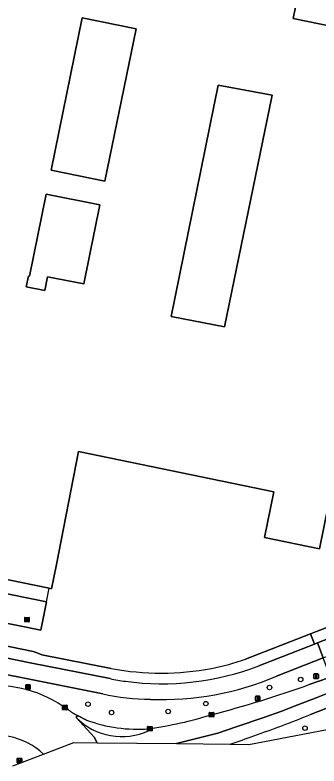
# Model space of a CAD drawing. Extents: x 157692 to 159674, y 381452 to 383291.
# Drawn here: x 158848.6 to 158914.9, y 382038.2 to 382202.1 of the extents above; entities that cross this region are included whole.
import ezdxf

# ---------------------------------------------------------------- set-up
doc = ezdxf.new("R2010")
doc.units = 0
for name, color, linetype in [('IMGEO_Berm_groen', 7, 'Continuous'), ('IMGEO_Boom', 7, 'Continuous'), ('IMGEO_Erf', 7, 'Continuous'), ('IMGEO_Fietspad_gesloten', 7, 'Continuous'), ('IMGEO_Hek', 7, 'Continuous'), ('IMGEO_Kolk', 7, 'Continuous'), ('IMGEO_Lichtmast', 7, 'Continuous'), ('IMGEO_Pand', 7, 'Continuous'), ('IMGEO_Rijbaan_lokaal_open', 7, 'Continuous'), ('IMGEO_Rijbaan_regionaal_open', 7, 'Continuous'), ('IMGEO_Rioolput', 7, 'Continuous'), ('IMGEO_Verkeersbordpaal', 7, 'Continuous'), ('IMGEO_Verkeerseiland_gesloten', 7, 'Continuous'), ('IMGEO_Voetpad_open', 7, 'Continuous')]:
    doc.layers.add(name, color=color, linetype=linetype)

msp = doc.modelspace()

# ---------------------------------------------------------------- linework, layer by layer
at = {"layer": 'IMGEO_Berm_groen'}
for points in [[(158989.52, 382079.43), (158913.02, 382049.43)], [(158867.68, 382053.92), (158828.67, 382061.74)], [(158917.18, 382058.12), (158915.79, 382061.82), (158905.62, 382057.79)], [(158912.74, 382055.96), (158916.92, 382057.47)], [(158859.05, 382051.21), (158860.16, 382050.49)], [(158862.18, 382049.24), (158864.18, 382048.21)], [(158895.51, 382042.95), (158899.56, 382042.9), (158920.04, 382046.84)]]:
    msp.add_lwpolyline(points, dxfattribs=at)
for centre, radius, start, end in [((158880.47, 382117.26), 64.57, 267.881, 292.9238), ((158827.77, 382293.89), 252.65, 284.593, 289.6529), ((158844.4, 382029.6), 26.11, 55.8509, 99.4078), ((158878.81, 382105.59), 52.85, 257.8396, 269.2143), ((158866.84, 382058.98), 10.8, 231.8196, 244.4307), ((158864.06, 382139.11), 93.8, 278.3894, 286.9582), ((158803.58, 382321.8), 293.54, 289.3186, 291.8902), ((158875.3, 382078.29), 32.07, 249.7059, 274.3804), ((158814.15, 382278.94), 249.63, 289.0225, 290.2844)]:
    msp.add_arc(centre, radius, start, end, dxfattribs=at)
at = {"layer": 'IMGEO_Boom'}
for centre in [(158910.88, 382057.06), (158904.07, 382055.33), (158864.47, 382051.68), (158890.17, 382051.81), (158869.62, 382049.85), (158881.97, 382050.1), (158911.82, 382046.46)]:
    msp.add_circle(centre, 0.489, dxfattribs=at)
at = {"layer": 'IMGEO_Erf'}
for points in [[(158912.32, 382216.31), (158909.26, 382201.39), (158917.77, 382199.64), (158918.17, 382201.61), (158951.87, 382194.71), (158950.93, 382190.12), (158951.66, 382189.97), (158950.88, 382186.15), (158955.95, 382185.11), (158954.93, 382180.14), (158956.72, 382179.78), (158945.46, 382124.88), (158944.46, 382119.98), (158930.47, 382122.85), (158924.57, 382094.09), (158917.05, 382095.63), (158914.99, 382085.59), (158903.01, 382088.04), (158905, 382098.05), (158862.37, 382106.84), (158857.53, 382081.78), (158856.53, 382076.88), (158856.02, 382076.98), (158832.53, 382081.79)], [(158898.86, 382061.48), (158913.01, 382067.03), (158934.38, 382075.37), (158987.38, 382096.23)], [(158832.16, 382078.78), (158855.44, 382074.01), (158854.17, 382067.85), (158829.39, 382072.88)], [(158828.41, 382068.1), (158852.52, 382063.16), (158853.15, 382062.93), (158854.4, 382062.47), (158869.56, 382059.46)]]:
    msp.add_lwpolyline(points, dxfattribs=at)
for points in [[(158874.97, 382199.14), (158863.2, 382201.49), (158856.44, 382168.27), (158868.14, 382165.84)], [(158904.67, 382184.6), (158892.91, 382186.83), (158882.59, 382136.28), (158894.27, 382134.03)], [(158867.08, 382160.67), (158855.38, 382163.05), (158851.72, 382145.09), (158851.46, 382145.14), (158851.01, 382142.82), (158855.05, 382142.01), (158855.66, 382145.01), (158863.54, 382143.44)]]:
    msp.add_lwpolyline(points, close=True, dxfattribs=at)
for centre, radius, start, end in [((158879.81, 382117.15), 58.83, 281.415, 288.8841), ((158880.45, 382119.24), 60.77, 259.6751, 280.4348)]:
    msp.add_arc(centre, radius, start, end, dxfattribs=at)
at = {"layer": 'IMGEO_Fietspad_gesloten'}
for points in [[(158988.4, 382094.04), (158935.25, 382073.15), (158914.53, 382065.05), (158915.79, 382061.82), (158935.67, 382069.57)], [(158869.29, 382057.26), (158852.2, 382060.63), (158828, 382065.62), (158827.32, 382065.96), (158816.82, 382072), (158815.07, 382068.93), (158822.03, 382064.94)], [(158905.62, 382057.79), (158915.79, 382061.82), (158914.53, 382065.05), (158913.89, 382064.8), (158901.77, 382060.07)], [(158828.67, 382061.74), (158867.68, 382053.92)]]:
    msp.add_lwpolyline(points, dxfattribs=at)
for centre, radius, start, end in [((158880.65, 382114.7), 58.56, 262.1343, 291.1312), ((158880.47, 382117.26), 64.57, 267.881, 292.9238), ((158875.8, 382085.2), 28.69, 256.8946, 263.6816), ((158878.81, 382105.59), 52.85, 257.8396, 269.2143)]:
    msp.add_arc(centre, radius, start, end, dxfattribs=at)
at = {"layer": 'IMGEO_Hek'}
msp.add_lwpolyline([(158855.44, 382074.01), (158856.02, 382076.98)], dxfattribs=at)
at = {"layer": 'IMGEO_Kolk'}
for p, q in [((158850.66, 382069.71), (158850.66, 382070.57)), ((158850.73, 382070.64), (158851.58, 382070.64)), ((158851.66, 382070.57), (158851.66, 382069.71)), ((158851.58, 382069.64), (158850.73, 382069.64)), ((158850.92, 382070.13), (158850.92, 382070.15)), ((158850.96, 382070.18), (158851.36, 382070.18)), ((158851.35, 382070.1), (158850.96, 382070.1)), ((158851.17, 382069.86), (158851.14, 382069.86)), ((158851.15, 382070.42), (158851.17, 382070.42)), ((158851.4, 382070.15), (158851.4, 382070.13)), ((158858.94, 382050.53), (158858.94, 382051.39)), ((158859.02, 382051.46), (158859.87, 382051.46)), ((158859.2, 382050.95), (158859.2, 382050.97)), ((158859.24, 382051), (158859.64, 382051)), ((158859.64, 382050.92), (158859.24, 382050.92)), ((158859.43, 382051.24), (158859.45, 382051.24)), ((158859.68, 382050.97), (158859.68, 382050.95)), ((158859.94, 382051.39), (158859.94, 382050.53)), ((158859.87, 382050.46), (158859.02, 382050.46)), ((158859.45, 382050.68), (158859.43, 382050.68)), ((158890.92, 382048.96), (158890.92, 382049.81)), ((158890.99, 382049.89), (158891.85, 382049.89)), ((158891.18, 382049.38), (158891.18, 382049.39)), ((158891.22, 382049.43), (158891.62, 382049.43)), ((158891.62, 382049.34), (158891.22, 382049.34)), ((158891.41, 382049.67), (158891.43, 382049.67)), ((158891.66, 382049.39), (158891.66, 382049.38)), ((158891.92, 382049.81), (158891.92, 382048.96)), ((158891.85, 382048.89), (158890.99, 382048.89)), ((158891.43, 382049.11), (158891.41, 382049.11)), ((158877.44, 382045.9), (158877.44, 382046.76)), ((158877.52, 382046.83), (158878.37, 382046.83)), ((158877.7, 382046.32), (158877.7, 382046.34)), ((158878.14, 382046.29), (158877.74, 382046.29)), ((158877.75, 382046.37), (158878.14, 382046.37)), ((158877.93, 382046.61), (158877.96, 382046.61)), ((158877.95, 382046.05), (158877.93, 382046.05)), ((158878.19, 382046.34), (158878.19, 382046.32)), ((158878.44, 382046.76), (158878.44, 382045.9)), ((158878.37, 382045.83), (158877.52, 382045.83))]:
    msp.add_line(p, q, dxfattribs=at)
for points in [[(158850.66, 382069.71), (158850.66, 382070.57)], [(158850.73, 382070.64), (158851.58, 382070.64)], [(158851.66, 382070.57), (158851.66, 382069.71)], [(158851.58, 382069.64), (158850.73, 382069.64)], [(158858.94, 382050.53), (158858.94, 382051.39)], [(158859.02, 382051.46), (158859.87, 382051.46)], [(158859.94, 382051.39), (158859.94, 382050.53)], [(158859.87, 382050.46), (158859.02, 382050.46)], [(158890.92, 382048.96), (158890.92, 382049.81)], [(158890.99, 382049.89), (158891.85, 382049.89)], [(158891.92, 382049.81), (158891.92, 382048.96)], [(158891.85, 382048.89), (158890.99, 382048.89)], [(158877.44, 382045.9), (158877.44, 382046.76)], [(158877.52, 382046.83), (158878.37, 382046.83)], [(158878.44, 382046.76), (158878.44, 382045.9)], [(158878.37, 382045.83), (158877.52, 382045.83)]]:
    msp.add_lwpolyline(points, dxfattribs=at)
for centre, radius, start, end in [((158850.73, 382070.57), 0.0765, 91.552, 178.448), ((158850.73, 382070.57), 0.0765, 91.552, 178.448), ((158851.58, 382070.57), 0.0765, 1.552, 88.448), ((158851.58, 382070.57), 0.0765, 1.552, 88.448), ((158850.73, 382069.72), 0.0765, 181.552, 268.448), ((158850.73, 382069.72), 0.0765, 181.552, 268.448), ((158850.96, 382070.14), 0.0403, 85.8775, 175.7526), ((158850.95, 382070.13), 0.0366, 178.938, 274.7102), ((158851.36, 382070.14), 0.043, 264.8664, 352.4533), ((158851.36, 382070.15), 0.0386, 1.7309, 96.639), ((158851.58, 382069.72), 0.0765, 271.552, 358.448), ((158851.58, 382069.72), 0.0765, 271.552, 358.448), ((158859.02, 382051.38), 0.0765, 91.552, 178.448), ((158859.02, 382051.38), 0.0765, 91.552, 178.448), ((158859.24, 382050.96), 0.0403, 85.8775, 175.7526), ((158859.24, 382050.95), 0.0366, 178.938, 274.7102), ((158859.65, 382050.96), 0.0386, 1.7309, 96.639), ((158859.64, 382050.96), 0.043, 264.8664, 352.4533), ((158859.87, 382051.38), 0.0765, 1.552, 88.448), ((158859.87, 382051.38), 0.0765, 1.552, 88.448), ((158859.02, 382050.53), 0.0765, 181.552, 268.448), ((158859.02, 382050.53), 0.0765, 181.552, 268.448), ((158859.87, 382050.53), 0.0765, 271.552, 358.448), ((158859.87, 382050.53), 0.0765, 271.552, 358.448), ((158891, 382049.81), 0.0765, 91.552, 178.448), ((158891, 382049.81), 0.0765, 91.552, 178.448), ((158891.22, 382049.39), 0.0403, 85.8775, 175.7526), ((158891.22, 382049.38), 0.0366, 178.938, 274.7102), ((158891.62, 382049.39), 0.0386, 1.7309, 96.639), ((158891.62, 382049.39), 0.043, 264.8664, 352.4533), ((158891.84, 382049.81), 0.0765, 1.552, 88.448), ((158891.84, 382049.81), 0.0765, 1.552, 88.448), ((158891, 382048.96), 0.0765, 181.552, 268.448), ((158891, 382048.96), 0.0765, 181.552, 268.448), ((158891.84, 382048.96), 0.0765, 271.552, 358.448), ((158891.84, 382048.96), 0.0765, 271.552, 358.448), ((158877.52, 382046.75), 0.0765, 91.552, 178.448), ((158877.52, 382046.75), 0.0765, 91.552, 178.448), ((158877.52, 382045.9), 0.0765, 181.552, 268.448), ((158877.52, 382045.9), 0.0765, 181.552, 268.448), ((158877.74, 382046.33), 0.0403, 85.8775, 175.7526), ((158877.74, 382046.32), 0.0366, 178.938, 274.7102), ((158878.15, 382046.33), 0.0386, 1.7309, 96.639), ((158878.14, 382046.33), 0.043, 264.8664, 352.4533), ((158878.37, 382046.75), 0.0765, 1.552, 88.448), ((158878.37, 382046.75), 0.0765, 1.552, 88.448), ((158878.37, 382045.9), 0.0765, 271.552, 358.448), ((158878.37, 382045.9), 0.0765, 271.552, 358.448)]:
    msp.add_arc(centre, radius, start, end, dxfattribs=at)
for centre, major_axis, ratio, start_param, end_param in [((158851.14, 382070.14), (-0.387, 0.002), 0.722429, 4.712389, 7.853982), ((158851.17, 382070.14), (-0.39, 0.002), 0.717154, 1.570796, 4.712389), ((158859.43, 382050.96), (-0.387, 0.002), 0.722429, 4.712389, 7.853982), ((158859.45, 382050.96), (-0.39, 0.002), 0.717154, 1.570796, 4.712389), ((158891.41, 382049.39), (-0.387, 0.002), 0.722429, 4.712389, 7.853982), ((158891.43, 382049.39), (-0.39, 0.002), 0.717154, 1.570796, 4.712389), ((158877.93, 382046.33), (-0.387, 0.002), 0.722429, 4.712389, 7.853982), ((158877.95, 382046.33), (-0.39, 0.002), 0.717154, 1.570796, 4.712389)]:
    msp.add_ellipse(centre, major_axis=major_axis, ratio=ratio, start_param=start_param, end_param=end_param, dxfattribs=at)
at = {"layer": 'IMGEO_Lichtmast'}
for p, q in [((158850.89, 382055), (158850.89, 382055.8)), ((158850.89, 382055.8), (158850.89, 382055)), ((158850.99, 382055.9), (158851.78, 382055.9)), ((158851.78, 382055.9), (158850.99, 382055.9)), ((158851.88, 382055.8), (158851.88, 382055)), ((158851.88, 382055), (158851.88, 382055.8)), ((158851.78, 382054.9), (158850.99, 382054.9)), ((158850.99, 382054.9), (158851.78, 382054.9)), ((158901.01, 382052.5), (158901.01, 382053.3)), ((158901.01, 382053.3), (158901.01, 382052.5)), ((158901.11, 382053.4), (158901.9, 382053.4)), ((158901.9, 382053.4), (158901.11, 382053.4)), ((158902, 382053.3), (158902, 382052.5)), ((158902, 382052.5), (158902, 382053.3)), ((158901.9, 382052.4), (158901.11, 382052.4)), ((158901.11, 382052.4), (158901.9, 382052.4))]:
    msp.add_line(p, q, dxfattribs=at)
for points in [[(158851.31, 382055.78), (158851.46, 382055.78), (158851.46, 382055.03), (158851.31, 382055.03), (158851.31, 382055.78)], [(158901.43, 382053.28), (158901.58, 382053.28), (158901.58, 382052.53), (158901.43, 382052.53), (158901.43, 382053.28)]]:
    msp.add_lwpolyline(points, dxfattribs=at)
for centre, start, end in [((158850.99, 382055.8), 90, 180), ((158850.99, 382055.8), 90, 180), ((158851.78, 382055.8), 0, 90), ((158851.78, 382055.8), 360, 90), ((158850.99, 382055), 180, 270), ((158850.99, 382055), 180, 270), ((158851.78, 382055), 270, 0), ((158851.78, 382055), 270, 0), ((158901.11, 382053.3), 90, 180), ((158901.11, 382053.3), 90, 180), ((158901.11, 382052.5), 180, 270), ((158901.11, 382052.5), 180, 270), ((158901.9, 382053.3), 0, 90), ((158901.9, 382053.3), 360, 90), ((158901.9, 382052.5), 270, 0), ((158901.9, 382052.5), 270, 0)]:
    msp.add_arc(centre, 0.1, start, end, dxfattribs=at)
at = {"layer": 'IMGEO_Pand'}
msp.add_lwpolyline([(158832.53, 382081.79), (158856.02, 382076.98), (158856.53, 382076.88), (158857.53, 382081.78), (158862.37, 382106.84), (158905, 382098.05), (158903.01, 382088.04), (158914.99, 382085.59), (158917.05, 382095.63), (158924.57, 382094.09), (158930.47, 382122.85), (158944.46, 382119.98), (158945.46, 382124.88), (158956.72, 382179.78), (158954.93, 382180.14), (158955.95, 382185.11), (158950.88, 382186.15), (158951.66, 382189.97), (158950.93, 382190.12), (158951.87, 382194.71), (158918.17, 382201.61), (158917.77, 382199.64), (158909.26, 382201.39), (158912.32, 382216.31)], dxfattribs=at)
for points in [[(158868.14, 382165.84), (158856.44, 382168.27), (158863.2, 382201.49), (158874.97, 382199.14)], [(158892.91, 382186.83), (158904.67, 382184.6), (158894.27, 382134.03), (158882.59, 382136.28)], [(158863.54, 382143.44), (158855.66, 382145.01), (158855.05, 382142.01), (158851.01, 382142.82), (158851.46, 382145.14), (158851.72, 382145.09), (158855.38, 382163.05), (158867.08, 382160.67)]]:
    msp.add_lwpolyline(points, close=True, dxfattribs=at)
at = {"layer": 'IMGEO_Rijbaan_lokaal_open'}
msp.add_lwpolyline([(158827.94, 382068.2), (158828.41, 382068.1), (158829.39, 382072.88), (158854.17, 382067.85), (158855.44, 382074.01), (158832.16, 382078.78), (158831.71, 382076.46), (158814.54, 382079.95), (158814.45, 382079.41), (158811.52, 382080.01), (158811.12, 382080.41), (158785.9, 382085.61), (158779.09, 382087.01), (158778.69, 382085.11), (158774.93, 382085.87), (158751.13, 382090.78), (158747.16, 382091.59), (158747.56, 382093.49)], dxfattribs=at)
at = {"layer": 'IMGEO_Rijbaan_regionaal_open'}
for points in [[(158913.02, 382049.43), (158989.52, 382079.43)], [(158916.92, 382057.47), (158912.74, 382055.96)], [(158917.87, 382054.53), (158914.29, 382053.1), (158910.24, 382051.54), (158906.54, 382050.1), (158902.84, 382048.76), (158896.78, 382046.73), (158892.77, 382045.39), (158883.77, 382043.08), (158895.51, 382042.95)], [(158883.77, 382043.08), (158892.77, 382045.39), (158896.78, 382046.73), (158902.84, 382048.76), (158906.54, 382050.1), (158910.24, 382051.54), (158914.29, 382053.1), (158917.87, 382054.53)], [(158860.16, 382050.49), (158859.05, 382051.21)], [(158854.8, 382040.78), (158861.41, 382043.33), (158866.5, 382043.28), (158865.81, 382044.49), (158861.9, 382048.78), (158862.18, 382049.24)], [(158864.18, 382048.21), (158862.18, 382049.24), (158861.9, 382048.78)], [(158861.9, 382048.78), (158865.81, 382044.49), (158866.5, 382043.28), (158883.77, 382043.08)], [(158877.8, 382045.95), (158877.75, 382046.31)], [(158877.75, 382046.31), (158877.8, 382045.95)]]:
    msp.add_lwpolyline(points, dxfattribs=at)
for centre, radius, start, end in [((158827.77, 382293.89), 252.65, 284.593, 289.6529), ((158844.4, 382029.6), 26.11, 55.8509, 99.4078), ((158866.84, 382058.98), 10.8, 231.8196, 244.4307), ((158864.06, 382139.11), 93.8, 278.3894, 286.9582), ((158803.58, 382321.8), 293.54, 289.3186, 291.8902), ((158871.82, 382058.47), 13.87, 224.307, 295.511), ((158871.82, 382058.47), 13.87, 224.307, 295.511), ((158875.3, 382078.29), 32.07, 249.7059, 274.3804), ((158844.3, 382029.52), 15.4, 47.0016, 110.6945), ((158814.15, 382278.94), 249.63, 289.0225, 290.2844)]:
    msp.add_arc(centre, radius, start, end, dxfattribs=at)
at = {"layer": 'IMGEO_Rioolput'}
for p, q in [((158849.02, 382038.95), (158849.02, 382039.8)), ((158849.1, 382039.88), (158849.95, 382039.88)), ((158849.28, 382039.37), (158849.28, 382039.38)), ((158849.32, 382039.42), (158849.72, 382039.42)), ((158849.72, 382039.33), (158849.32, 382039.33)), ((158849.51, 382039.66), (158849.53, 382039.66)), ((158849.76, 382039.38), (158849.76, 382039.37)), ((158850.02, 382039.8), (158850.02, 382038.95)), ((158849.95, 382038.88), (158849.1, 382038.88)), ((158849.53, 382039.1), (158849.51, 382039.1))]:
    msp.add_line(p, q, dxfattribs=at)
for points in [[(158849.02, 382038.95), (158849.02, 382039.8)], [(158849.1, 382039.88), (158849.95, 382039.88)], [(158850.02, 382039.8), (158850.02, 382038.95)], [(158849.95, 382038.88), (158849.1, 382038.88)]]:
    msp.add_lwpolyline(points, dxfattribs=at)
for centre, radius, start, end in [((158849.1, 382039.8), 0.0765, 91.552, 178.448), ((158849.1, 382039.8), 0.0765, 91.552, 178.448), ((158849.32, 382039.38), 0.0403, 85.8775, 175.7526), ((158849.32, 382039.37), 0.0366, 178.938, 274.7102), ((158849.73, 382039.38), 0.0386, 1.7309, 96.639), ((158849.72, 382039.38), 0.043, 264.8664, 352.4533), ((158849.95, 382039.8), 0.0765, 1.552, 88.448), ((158849.95, 382039.8), 0.0765, 1.552, 88.448), ((158849.1, 382038.95), 0.0765, 181.552, 268.448), ((158849.1, 382038.95), 0.0765, 181.552, 268.448), ((158849.95, 382038.95), 0.0765, 271.552, 358.448), ((158849.95, 382038.95), 0.0765, 271.552, 358.448)]:
    msp.add_arc(centre, radius, start, end, dxfattribs=at)
for centre, major_axis, ratio, start_param, end_param in [((158849.51, 382039.38), (-0.387, 0.002), 0.722429, 4.712389, 7.853982), ((158849.53, 382039.38), (-0.39, 0.002), 0.717154, 1.570796, 4.712389)]:
    msp.add_ellipse(centre, major_axis=major_axis, ratio=ratio, start_param=start_param, end_param=end_param, dxfattribs=at)
at = {"layer": 'IMGEO_Verkeersbordpaal'}
for p, q in [((158913.75, 382057.38), (158913.75, 382058.18)), ((158913.75, 382058.18), (158913.75, 382057.38)), ((158913.85, 382058.28), (158914.64, 382058.28)), ((158914.64, 382058.28), (158913.85, 382058.28)), ((158914.74, 382058.18), (158914.74, 382057.38)), ((158914.74, 382057.38), (158914.74, 382058.18)), ((158914.64, 382057.28), (158913.85, 382057.28)), ((158913.85, 382057.28), (158914.64, 382057.28))]:
    msp.add_line(p, q, dxfattribs=at)
msp.add_lwpolyline([(158914.17, 382058.16), (158914.32, 382058.16), (158914.32, 382057.41), (158914.17, 382057.41), (158914.17, 382058.16)], dxfattribs=at)
for centre, start, end in [((158913.85, 382058.18), 90, 180), ((158913.85, 382058.18), 90, 180), ((158913.85, 382057.38), 180, 270), ((158913.85, 382057.38), 180, 270), ((158914.64, 382058.18), 0, 90), ((158914.64, 382058.18), 360, 90), ((158914.64, 382057.38), 270, 0), ((158914.64, 382057.38), 270, 0)]:
    msp.add_arc(centre, 0.1, start, end, dxfattribs=at)
at = {"layer": 'IMGEO_Verkeerseiland_gesloten'}
msp.add_lwpolyline([(158848.09, 382038.19), (158854.8, 382040.78)], dxfattribs=at)
msp.add_arc((158844.3, 382029.52), 15.4, 47.0016, 110.6945, dxfattribs=at)
at = {"layer": 'IMGEO_Voetpad_open'}
msp.add_lwpolyline([(158935.25, 382073.15), (158934.38, 382075.37), (158913.01, 382067.03), (158913.89, 382064.8), (158914.53, 382065.05)], close=True, dxfattribs=at)
for points in [[(158869.56, 382059.46), (158854.4, 382062.47), (158853.15, 382062.93), (158852.52, 382063.16), (158828.41, 382068.1)], [(158827.32, 382065.96), (158828, 382065.62), (158852.2, 382060.63), (158869.29, 382057.26)], [(158901.77, 382060.07), (158913.89, 382064.8), (158913.01, 382067.03), (158898.86, 382061.48)]]:
    msp.add_lwpolyline(points, dxfattribs=at)
for centre, radius, start, end in [((158879.81, 382117.15), 58.83, 281.415, 288.8841), ((158880.45, 382119.24), 60.77, 259.6751, 280.4348), ((158880.65, 382114.7), 58.56, 262.1343, 291.1312), ((158875.8, 382085.2), 28.69, 256.8946, 263.6816)]:
    msp.add_arc(centre, radius, start, end, dxfattribs=at)

doc.saveas('drawing.dxf')
